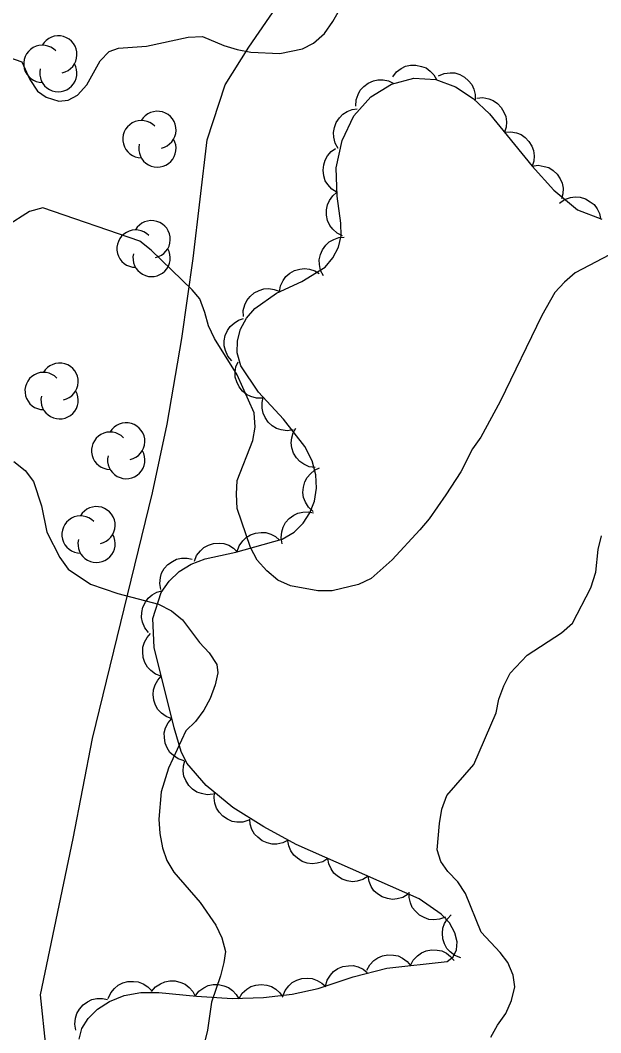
# Model space of a CAD drawing. Extents: x 282461 to 284471, y 5554090 to 5557646.
# Drawn here: x 283228.9 to 283268.6, y 5555965.2 to 5556034.5 of the extents above; entities that cross this region are included whole.
import ezdxf

# ---------------------------------------------------------------- set-up
doc = ezdxf.new("R2010")
doc.units = 0
for name, color, linetype in [('Niveau 2', 7, 'Continuous'), ('Niveau 22', 7, 'Continuous'), ('Niveau 44', 7, 'Continuous')]:
    doc.layers.add(name, color=color, linetype=linetype)

msp = doc.modelspace()

# ---------------------------------------------------------------- linework, layer by layer
at = {"layer": 'Niveau 2'}
for points in [[(283227.11, 5556032.31), (283228.97, 5556031.69), (283229.51, 5556030.48), (283230.04, 5556029.67), (283230.62, 5556029.27), (283231.49, 5556028.99), (283232.13, 5556029.06), (283232.76, 5556029.41), (283233.4, 5556030.11), (283234.31, 5556031.74), (283234.94, 5556032.38), (283235.58, 5556032.62), (283237.49, 5556032.75), (283240.33, 5556033.36), (283241.31, 5556033.42), (283242.77, 5556032.8), (283243.7, 5556032.52), (283244.63, 5556032.35), (283246.6, 5556032.25), (283248.17, 5556032.56), (283248.92, 5556032.97), (283249.66, 5556033.61), (283250.24, 5556034.43), (283250.69, 5556035.24)], [(283243.68, 5556010.27), (283242.14, 5556012.75), (283241.73, 5556013.61), (283241.49, 5556014.54), (283241.13, 5556015.46), (283240.61, 5556016.09), (283237.8, 5556018.79), (283237.04, 5556019.42), (283230.4, 5556021.68), (283229.48, 5556021.44), (283227.92, 5556020.44)], [(283269.64, 5556018.72), (283266.81, 5556017.25), (283266.07, 5556016.6), (283265.43, 5556015.9), (283264.52, 5556014.33), (283261.68, 5556008.45), (283260.36, 5556006.01), (283259.79, 5556005.19), (283258.99, 5556003.62), (283257.96, 5556002.05), (283256.82, 5556000.42), (283256.19, 5555999.66), (283254.29, 5555997.61), (283252.86, 5555996.33), (283251.99, 5555995.91), (283250.2, 5555995.49), (283249.21, 5555995.49), (283247.35, 5555995.82), (283246.48, 5555996.21), (283245.72, 5555996.85), (283245.07, 5555997.59), (283244.6, 5555998.46), (283243.7, 5556001.11), (283243.64, 5556002.1), (283243.69, 5556003.03), (283244.76, 5556005.76), (283244.93, 5556006.69), (283244.86, 5556007.67), (283243.68, 5556010.27)], [(283228.42, 5556004.34), (283229.18, 5556003.71), (283229.77, 5556002.96), (283230.3, 5556001.29), (283230.67, 5555999.5), (283231.56, 5555997.77), (283232.14, 5555996.96), (283233.66, 5555995.93), (283235.52, 5555995.31), (283238.31, 5555994.58), (283239.19, 5555994.12), (283239.95, 5555993.49), (283241.12, 5555991.94), (283241.77, 5555991.25), (283242.3, 5555990.44), (283242.36, 5555989.87), (283242.19, 5555989.05), (283241.85, 5555988.12), (283241.4, 5555987.31), (283240.83, 5555986.55), (283240.19, 5555985.91), (283239, 5555983.35), (283238.49, 5555981.72), (283238.34, 5555979.87), (283238.4, 5555978.88), (283238.59, 5555977.9), (283238.89, 5555977.04), (283239.36, 5555976.23), (283241.17, 5555974.16), (283242.23, 5555972.6), (283242.65, 5555971.74), (283242.89, 5555970.81), (283242.78, 5555970.06), (283242.56, 5555969.13), (283241.93, 5555967.33), (283241.66, 5555965.42), (283241.44, 5555964.49)], [(283261.04, 5555964.94), (283261.49, 5555965.76), (283262.07, 5555966.57), (283262.46, 5555967.45), (283262.69, 5555968.38), (283262.56, 5555969.19), (283262.21, 5555970.05), (283261.68, 5555970.74), (283260.39, 5555972.12), (283259.32, 5555974.78), (283258.79, 5555975.58), (283258.09, 5555976.27), (283257.62, 5555976.96), (283257.38, 5555977.77), (283257.54, 5555979.57), (283257.7, 5555980.55), (283258.04, 5555981.48), (283259.88, 5555983.59), (283261.41, 5555987.13), (283261.58, 5555988.06), (283261.92, 5555988.99), (283262.37, 5555989.86), (283263.52, 5555991.09), (283265.88, 5555992.62), (283266.63, 5555993.26), (283267.89, 5555995.7), (283268.22, 5555996.75), (283268.38, 5555998.31), (283268.61, 5555999.24)]]:
    msp.add_lwpolyline(points, dxfattribs=at)
at = {"layer": 'Niveau 22'}
msp.add_lwpolyline([(283230.63, 5555964.15), (283230.25, 5555967.85), (283232.47, 5555978.53), (283233.79, 5555985.38), (283237.91, 5556002.2), (283238.91, 5556006.89), (283239.9, 5556012.75), (283240.68, 5556018.23), (283241.65, 5556026.35), (283242.88, 5556030.11), (283244.48, 5556032.68), (283248.02, 5556037.85)], dxfattribs=at)
at = {"layer": 'Niveau 44'}
for points in [[(283254.33, 5556030.66), (283254.59, 5556030.99), (283254.92, 5556031.22), (283255.21, 5556031.38), (283255.55, 5556031.45), (283255.92, 5556031.46), (283256.3, 5556031.37), (283256.61, 5556031.27), (283256.89, 5556031.05), (283257.14, 5556030.79), (283257.33, 5556030.48)], [(283257.46, 5556030.73), (283257.85, 5556030.89), (283258.25, 5556030.94), (283258.58, 5556030.93), (283258.92, 5556030.82), (283259.24, 5556030.64), (283259.52, 5556030.38), (283259.74, 5556030.14), (283259.88, 5556029.81), (283259.97, 5556029.45), (283259.97, 5556029.09)], [(283232.88, 5555964.81), (283233.06, 5555965.53), (283233.49, 5555966.23), (283234.14, 5555966.86), (283234.95, 5555967.39), (283235.96, 5555967.79), (283237.11, 5555968), (283238.33, 5555968.01), (283240.9, 5555967.74), (283243.34, 5555967.59), (283245.5, 5555967.65), (283247.45, 5555967.88), (283249.23, 5555968.28), (283251.62, 5555969.06), (283253.93, 5555969.67), (283258.05, 5555970.13), (283258.46, 5555970.45), (283258.7, 5555970.91), (283258.73, 5555971.47), (283258.59, 5555972.09), (283258.21, 5555972.76), (283257.65, 5555973.36), (283256.14, 5555974.4), (283247.73, 5555978.13), (283245.51, 5555979.34), (283243.4, 5555980.66), (283241.56, 5555982.16), (283240.25, 5555983.7), (283239.87, 5555984.49), (283239.38, 5555986.1), (283238.01, 5555991.61), (283237.93, 5555993.59), (283238.5, 5555995.37), (283239.05, 5555996.14), (283239.73, 5555996.8), (283240.55, 5555997.3), (283241.5, 5555997.67), (283243.59, 5555998.14), (283246.76, 5555999.01), (283247.58, 5555999.5), (283248.2, 5556000.11), (283248.67, 5556000.82), (283248.98, 5556001.62), (283249.11, 5556002.5), (283249.07, 5556003.41), (283248.81, 5556004.37), (283248.33, 5556005.35), (283246.86, 5556007.22), (283245.15, 5556009.07), (283243.94, 5556010.87), (283243.7, 5556011.76), (283243.71, 5556012.6), (283243.93, 5556013.39), (283244.34, 5556014.13), (283244.9, 5556014.8), (283246.38, 5556015.85), (283248.12, 5556016.65), (283249.7, 5556017.62), (283250.24, 5556018.26), (283250.63, 5556018.99), (283250.8, 5556019.78), (283250.78, 5556020.64), (283250.53, 5556022.48), (283250.46, 5556024.43), (283250.87, 5556026.3), (283251.68, 5556027.99), (283252.83, 5556029.28), (283254.24, 5556030.15), (283255.78, 5556030.57), (283257.28, 5556030.48), (283258.63, 5556029.97), (283259.84, 5556029.18), (283260.96, 5556028.12), (283263.88, 5556024.54)], [(283251.81, 5556028.65), (283251.83, 5556029.07), (283251.96, 5556029.45), (283252.11, 5556029.75), (283252.36, 5556030), (283252.65, 5556030.22), (283253.01, 5556030.37), (283253.32, 5556030.46), (283253.67, 5556030.45), (283254.04, 5556030.37), (283254.36, 5556030.23)], [(283260.09, 5556029.19), (283260.5, 5556029.23), (283260.9, 5556029.14), (283261.21, 5556029.03), (283261.5, 5556028.83), (283261.75, 5556028.56), (283261.94, 5556028.23), (283262.07, 5556027.93), (283262.11, 5556027.58), (283262.09, 5556027.21), (283261.98, 5556026.87)], [(283250.61, 5556025.76), (283250.4, 5556026.12), (283250.31, 5556026.52), (283250.27, 5556026.85), (283250.34, 5556027.19), (283250.47, 5556027.54), (283250.69, 5556027.85), (283250.91, 5556028.1), (283251.21, 5556028.28), (283251.55, 5556028.42), (283251.91, 5556028.47)], [(283261.98, 5556026.87), (283262.4, 5556026.9), (283262.8, 5556026.82), (283263.11, 5556026.71), (283263.39, 5556026.5), (283263.65, 5556026.24), (283263.84, 5556025.9), (283263.97, 5556025.61), (283264.01, 5556025.26), (283263.98, 5556024.88), (283263.88, 5556024.54)], [(283250.52, 5556022.75), (283250.17, 5556022.97), (283249.9, 5556023.28), (283249.72, 5556023.55), (283249.61, 5556023.89), (283249.57, 5556024.26), (283249.62, 5556024.64), (283249.7, 5556024.95), (283249.88, 5556025.25), (283250.12, 5556025.54), (283250.41, 5556025.75)], [(283263.88, 5556024.54), (283264.29, 5556024.6), (283264.7, 5556024.53), (283265.01, 5556024.44), (283265.31, 5556024.24), (283265.58, 5556023.99), (283265.78, 5556023.67), (283265.92, 5556023.37), (283265.98, 5556023.03), (283265.97, 5556022.65), (283265.88, 5556022.3)], [(283263.88, 5556024.54), (283265.34, 5556022.91), (283266.96, 5556021.56), (283268.63, 5556020.92)], [(283250.9, 5556019.77), (283250.52, 5556019.96), (283250.23, 5556020.24), (283250.02, 5556020.49), (283249.88, 5556020.82), (283249.8, 5556021.18), (283249.81, 5556021.56), (283249.86, 5556021.89), (283250.01, 5556022.2), (283250.23, 5556022.51), (283250.49, 5556022.75)], [(283265.75, 5556022.02), (283266.09, 5556022.26), (283266.48, 5556022.39), (283266.8, 5556022.45), (283267.15, 5556022.41), (283267.51, 5556022.31), (283267.84, 5556022.11), (283268.1, 5556021.92), (283268.31, 5556021.63), (283268.47, 5556021.3), (283268.55, 5556020.95)], [(283249.59, 5556017.04), (283249.4, 5556017.41), (283249.32, 5556017.81), (283249.3, 5556018.14), (283249.38, 5556018.49), (283249.53, 5556018.82), (283249.76, 5556019.13), (283249.99, 5556019.36), (283250.3, 5556019.53), (283250.65, 5556019.65), (283251, 5556019.69)], [(283246.59, 5556015.94), (283246.65, 5556016.36), (283246.83, 5556016.72), (283247.02, 5556017), (283247.29, 5556017.22), (283247.61, 5556017.4), (283247.98, 5556017.5), (283248.3, 5556017.55), (283248.65, 5556017.5), (283249, 5556017.38), (283249.31, 5556017.2)], [(283244.12, 5556014.25), (283244.11, 5556014.66), (283244.22, 5556015.05), (283244.35, 5556015.36), (283244.57, 5556015.63), (283244.86, 5556015.87), (283245.2, 5556016.03), (283245.51, 5556016.14), (283245.86, 5556016.16), (283246.23, 5556016.11), (283246.57, 5556015.98)], [(283243.33, 5556011.23), (283243.06, 5556011.55), (283242.9, 5556011.92), (283242.81, 5556012.24), (283242.81, 5556012.59), (283242.88, 5556012.96), (283243.04, 5556013.3), (283243.21, 5556013.58), (283243.48, 5556013.81), (283243.79, 5556014.01), (283244.13, 5556014.12)], [(283245.42, 5556008.66), (283245.01, 5556008.66), (283244.62, 5556008.78), (283244.32, 5556008.92), (283244.05, 5556009.15), (283243.82, 5556009.44), (283243.66, 5556009.79), (283243.56, 5556010.1), (283243.56, 5556010.45), (283243.61, 5556010.82), (283243.75, 5556011.15)], [(283247.52, 5556006.51), (283247.11, 5556006.44), (283246.7, 5556006.5), (283246.39, 5556006.59), (283246.09, 5556006.78), (283245.82, 5556007.03), (283245.61, 5556007.35), (283245.46, 5556007.64), (283245.4, 5556007.99), (283245.4, 5556008.36), (283245.48, 5556008.71)], [(283249.03, 5556003.92), (283248.62, 5556003.98), (283248.25, 5556004.15), (283247.97, 5556004.33), (283247.74, 5556004.59), (283247.55, 5556004.91), (283247.44, 5556005.28), (283247.38, 5556005.6), (283247.43, 5556005.95), (283247.53, 5556006.3), (283247.71, 5556006.61)], [(283248.88, 5556000.92), (283248.57, 5556001.2), (283248.36, 5556001.55), (283248.23, 5556001.86), (283248.19, 5556002.21), (283248.22, 5556002.57), (283248.33, 5556002.94), (283248.47, 5556003.24), (283248.7, 5556003.5), (283248.99, 5556003.73), (283249.32, 5556003.89)], [(283246.78, 5555998.71), (283246.7, 5555999.12), (283246.75, 5555999.52), (283246.83, 5555999.84), (283247, 5556000.15), (283247.24, 5556000.43), (283247.56, 5556000.65), (283247.84, 5556000.8), (283248.19, 5556000.87), (283248.56, 5556000.88), (283248.91, 5556000.81)], [(283243.7, 5555998.17), (283243.83, 5555998.57), (283244.07, 5555998.9), (283244.3, 5555999.14), (283244.6, 5555999.31), (283244.95, 5555999.44), (283245.33, 5555999.48), (283245.65, 5555999.48), (283245.99, 5555999.37), (283246.32, 5555999.2), (283246.59, 5555998.96)], [(283240.77, 5555997.51), (283240.92, 5555997.9), (283241.18, 5555998.21), (283241.41, 5555998.44), (283241.73, 5555998.61), (283242.08, 5555998.72), (283242.46, 5555998.74), (283242.79, 5555998.72), (283243.12, 5555998.6), (283243.44, 5555998.41), (283243.7, 5555998.16)], [(283238.46, 5555995.57), (283238.39, 5555995.98), (283238.44, 5555996.39), (283238.52, 5555996.7), (283238.7, 5555997.01), (283238.94, 5555997.29), (283239.26, 5555997.5), (283239.55, 5555997.66), (283239.89, 5555997.72), (283240.26, 5555997.73), (283240.62, 5555997.66)], [(283237.62, 5555992.63), (283237.37, 5555992.96), (283237.22, 5555993.34), (283237.14, 5555993.66), (283237.16, 5555994.01), (283237.24, 5555994.37), (283237.42, 5555994.71), (283237.6, 5555994.99), (283237.87, 5555995.21), (283238.19, 5555995.39), (283238.54, 5555995.49)], [(283238.5, 5555989.65), (283238.11, 5555989.79), (283237.78, 5555990.04), (283237.55, 5555990.27), (283237.38, 5555990.58), (283237.26, 5555990.93), (283237.23, 5555991.31), (283237.24, 5555991.63), (283237.35, 5555991.97), (283237.53, 5555992.29), (283237.77, 5555992.56)], [(283239.22, 5555986.73), (283238.83, 5555986.88), (283238.51, 5555987.12), (283238.27, 5555987.36), (283238.1, 5555987.66), (283237.98, 5555988.01), (283237.95, 5555988.4), (283237.96, 5555988.72), (283238.08, 5555989.05), (283238.26, 5555989.38), (283238.5, 5555989.65)], [(283240.06, 5555983.86), (283239.66, 5555983.98), (283239.33, 5555984.21), (283239.08, 5555984.43), (283238.9, 5555984.73), (283238.76, 5555985.07), (283238.71, 5555985.45), (283238.7, 5555985.77), (283238.8, 5555986.11), (283238.96, 5555986.45), (283239.19, 5555986.73)], [(283242.06, 5555981.58), (283241.64, 5555981.53), (283241.24, 5555981.61), (283240.93, 5555981.71), (283240.64, 5555981.91), (283240.38, 5555982.17), (283240.18, 5555982.5), (283240.04, 5555982.8), (283240, 5555983.14), (283240.02, 5555983.52), (283240.11, 5555983.86)], [(283244.48, 5555979.78), (283244.08, 5555979.66), (283243.67, 5555979.66), (283243.34, 5555979.71), (283243.02, 5555979.85), (283242.72, 5555980.06), (283242.47, 5555980.35), (283242.28, 5555980.61), (283242.17, 5555980.95), (283242.12, 5555981.32), (283242.15, 5555981.68)], [(283247.18, 5555978.43), (283246.81, 5555978.24), (283246.41, 5555978.16), (283246.08, 5555978.15), (283245.74, 5555978.23), (283245.4, 5555978.38), (283245.1, 5555978.62), (283244.87, 5555978.84), (283244.7, 5555979.15), (283244.58, 5555979.51), (283244.55, 5555979.86)], [(283249.9, 5555977.17), (283249.55, 5555976.95), (283249.16, 5555976.84), (283248.83, 5555976.8), (283248.48, 5555976.85), (283248.13, 5555976.97), (283247.81, 5555977.18), (283247.56, 5555977.39), (283247.37, 5555977.69), (283247.22, 5555978.03), (283247.16, 5555978.38)], [(283252.65, 5555975.95), (283252.29, 5555975.73), (283251.9, 5555975.62), (283251.57, 5555975.58), (283251.22, 5555975.64), (283250.87, 5555975.76), (283250.55, 5555975.97), (283250.3, 5555976.17), (283250.11, 5555976.47), (283249.97, 5555976.81), (283249.9, 5555977.17)], [(283255.39, 5555974.73), (283255.03, 5555974.51), (283254.64, 5555974.41), (283254.31, 5555974.36), (283253.97, 5555974.42), (283253.62, 5555974.54), (283253.3, 5555974.75), (283253.05, 5555974.96), (283252.86, 5555975.25), (283252.71, 5555975.6), (283252.65, 5555975.95)], [(283257.93, 5555973.16), (283257.54, 5555973.01), (283257.14, 5555972.98), (283256.81, 5555973), (283256.48, 5555973.12), (283256.16, 5555973.3), (283255.88, 5555973.57), (283255.67, 5555973.82), (283255.54, 5555974.14), (283255.46, 5555974.51), (283255.46, 5555974.87)], [(283258.98, 5555970.38), (283258.59, 5555970.53), (283258.27, 5555970.78), (283258.04, 5555971.02), (283257.88, 5555971.33), (283257.76, 5555971.68), (283257.74, 5555972.07), (283257.76, 5555972.39), (283257.88, 5555972.72), (283258.07, 5555973.04), (283258.32, 5555973.31)], [(283252.56, 5555969.52), (283252.76, 5555969.89), (283253.04, 5555970.18), (283253.31, 5555970.38), (283253.63, 5555970.51), (283254, 5555970.58), (283254.38, 5555970.56), (283254.7, 5555970.5), (283255.01, 5555970.34), (283255.31, 5555970.12), (283255.55, 5555969.85)], [(283255.55, 5555969.85), (283255.74, 5555970.22), (283256.03, 5555970.51), (283256.29, 5555970.71), (283256.62, 5555970.84), (283256.98, 5555970.91), (283257.36, 5555970.89), (283257.68, 5555970.84), (283258, 5555970.68), (283258.29, 5555970.46), (283258.53, 5555970.18)], [(283249.73, 5555968.44), (283249.85, 5555968.85), (283250.07, 5555969.19), (283250.28, 5555969.44), (283250.58, 5555969.63), (283250.92, 5555969.77), (283251.3, 5555969.83), (283251.62, 5555969.84), (283251.96, 5555969.75), (283252.3, 5555969.6), (283252.58, 5555969.37)], [(283234.87, 5555967.59), (283235.04, 5555967.97), (283235.3, 5555968.28), (283235.55, 5555968.5), (283235.87, 5555968.65), (283236.22, 5555968.75), (283236.61, 5555968.75), (283236.93, 5555968.72), (283237.26, 5555968.59), (283237.57, 5555968.39), (283237.82, 5555968.13)], [(283237.84, 5555968.06), (283238.11, 5555968.38), (283238.45, 5555968.6), (283238.74, 5555968.74), (283239.09, 5555968.8), (283239.46, 5555968.79), (283239.83, 5555968.69), (283240.13, 5555968.57), (283240.41, 5555968.35), (283240.65, 5555968.07), (283240.82, 5555967.75)], [(283240.82, 5555967.74), (283241.07, 5555968.08), (283241.41, 5555968.31), (283241.7, 5555968.47), (283242.04, 5555968.54), (283242.41, 5555968.54), (283242.79, 5555968.46), (283243.09, 5555968.35), (283243.38, 5555968.14), (283243.63, 5555967.87), (283243.81, 5555967.56)], [(283243.82, 5555967.6), (283244.04, 5555967.96), (283244.35, 5555968.22), (283244.63, 5555968.4), (283244.96, 5555968.5), (283245.33, 5555968.54), (283245.71, 5555968.49), (283246.03, 5555968.41), (283246.33, 5555968.22), (283246.6, 5555967.98), (283246.82, 5555967.69)], [(283246.82, 5555967.74), (283246.97, 5555968.13), (283247.22, 5555968.45), (283247.46, 5555968.68), (283247.77, 5555968.84), (283248.12, 5555968.95), (283248.51, 5555968.97), (283248.83, 5555968.95), (283249.16, 5555968.83), (283249.48, 5555968.64), (283249.75, 5555968.4)], [(283232.66, 5555965.43), (283232.59, 5555965.84), (283232.64, 5555966.25), (283232.72, 5555966.57), (283232.91, 5555966.87), (283233.15, 5555967.15), (283233.46, 5555967.36), (283233.75, 5555967.52), (283234.1, 5555967.58), (283234.47, 5555967.59), (283234.82, 5555967.52)]]:
    msp.add_lwpolyline(points, dxfattribs=at)
for centre, radius, start, end in [((283231.46, 5556032.182), 1.275, 282.26917, 149.72625), ((283230.364, 5556031.544), 1.275, 44.11537, 269.80396), ((283231.46, 5556030.907), 1.275, 166.93686, 29.62122), ((283238.237, 5556027.026), 1.275, 282.26917, 149.72625), ((283237.141, 5556026.389), 1.275, 44.11537, 269.80396), ((283238.237, 5556025.751), 1.275, 166.93686, 29.62122), ((283237.838, 5556019.538), 1.277, 282.26917, 149.72625), ((283236.74, 5556018.899), 1.277, 44.11537, 269.80396), ((283237.838, 5556018.261), 1.277, 166.93686, 29.62122), ((283231.545, 5556009.796), 1.275, 282.26917, 149.72625), ((283230.449, 5556009.159), 1.275, 44.11537, 269.80396), ((283231.545, 5556008.521), 1.275, 166.93686, 29.62122), ((283236.101, 5556005.712), 1.277, 282.26917, 149.72625), ((283235.002, 5556005.073), 1.277, 44.11537, 269.80396), ((283236.101, 5556004.435), 1.277, 166.93686, 29.62122), ((283234.073, 5555999.974), 1.275, 282.26917, 149.72625), ((283232.976, 5555999.336), 1.275, 44.11537, 269.80396), ((283234.073, 5555998.699), 1.275, 166.93686, 29.62122)]:
    msp.add_arc(centre, radius, start, end, dxfattribs=at)

doc.saveas('drawing.dxf')
